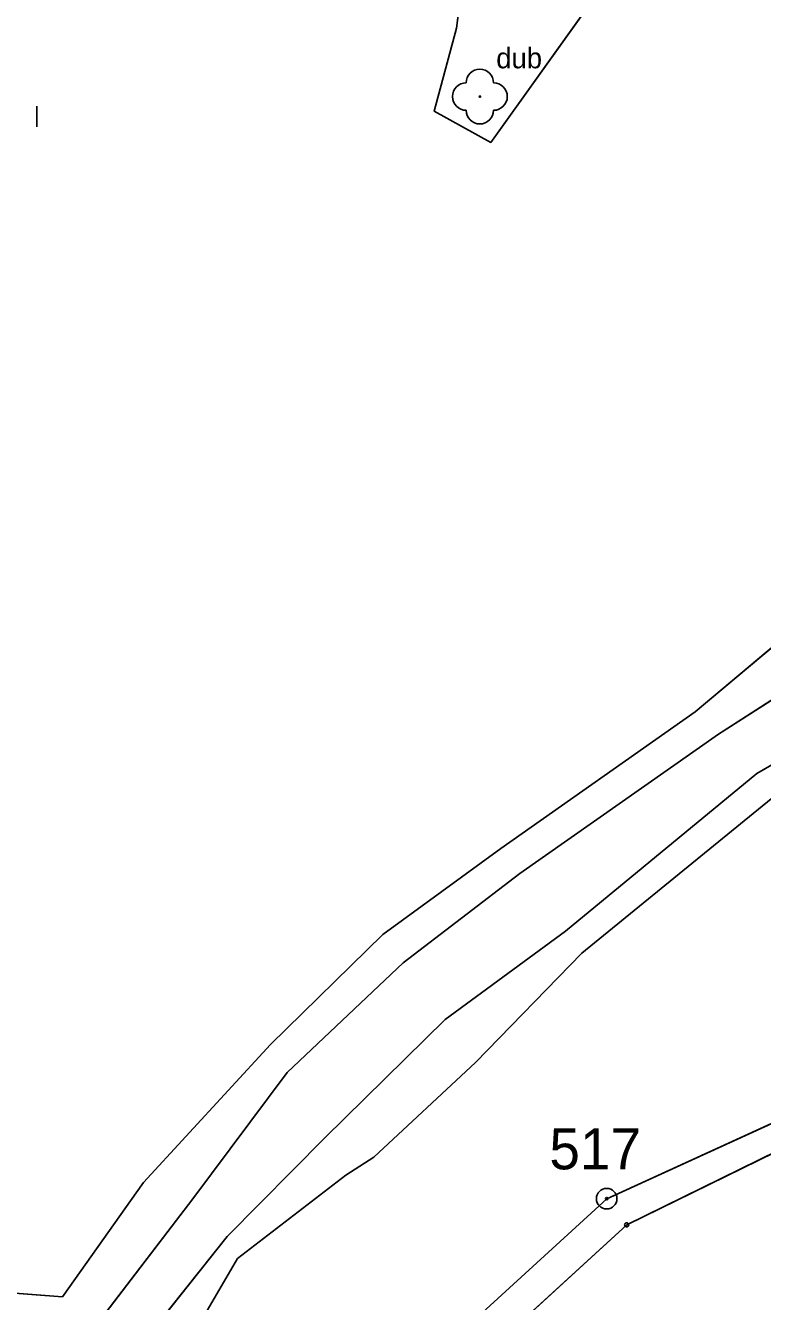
# Model space of a CAD drawing. Extents: x -495905 to -478420, y -1113297 to -1107716.
# Drawn here: x -479723.9 to -479616.3, y -1111411.9 to -1111225.6 of the extents above; entities that cross this region are included whole.
import ezdxf

# ---------------------------------------------------------------- set-up
doc = ezdxf.new("R2010")
doc.units = 0
for name, color, linetype in [('LES', 7, 'Continuous'), ('ttp', 7, 'Continuous'), ('VODNÍ PLOCHY', 7, 'Continuous'), ('zamereni', 7, 'Continuous'), ('ZELEN MIMO LES', 7, 'Continuous')]:
    doc.layers.add(name, color=color, linetype=linetype)

msp = doc.modelspace()

# ---------------------------------------------------------------- linework, layer by layer
at = {"layer": 'LES'}
for points in [[(-479524.8, -1111202.65), (-479528.49, -1111232.7), (-479546.97, -1111259.02), (-479609.63, -1111320.68), (-479622.73, -1111329.09), (-479651.74, -1111349.45), (-479668.78, -1111362.47), (-479685.69, -1111378.5), (-479699.44, -1111396.94), (-479714.54, -1111416.66), (-479750.12, -1111421.34), (-479752.5, -1111448.47), (-479756.44, -1111465.61), (-479766.14, -1111484.05), (-479776.86, -1111490.61), (-479784.08, -1111495.15), (-479795.96, -1111500.75), (-479803.47, -1111498.6), (-479812.53, -1111482.7), (-479824.95, -1111467.11), (-479838.51, -1111451.4), (-479843.45, -1111455.97), (-479878.55, -1111479.62), (-479914.07, -1111501.69)], [(-479746.66, -1111429.4), (-479710.99, -1111423.24), (-479694.47, -1111402.46), (-479680.21, -1111388.04), (-479662.61, -1111370.74), (-479645.05, -1111357.86), (-479617.14, -1111334.83), (-479593.18, -1111320.95), (-479556.47, -1111277.92), (-479512.98, -1111227.33), (-479519.21, -1111207.72)]]:
    msp.add_lwpolyline(points, dxfattribs=at)
at = {"layer": 'ttp'}
for points in [[(-479729.09, -1111132.12), (-479693.04, -1111134.55), (-479684.24, -1111148.12), (-479657.23, -1111166.58), (-479648.18, -1111167.22), (-479639.42, -1111186.71), (-479635.81, -1111214.5), (-479655.98, -1111242.71), (-479664.24, -1111238.14), (-479660.98, -1111226.01), (-479656.49, -1111191.68), (-479657.99, -1111178.6), (-479671, -1111170.66), (-479701.62, -1111156.64), (-479722.44, -1111158.91), (-479743.03, -1111167.01), (-479751.74, -1111165.41), (-479754.31, -1111162.88), (-479756.23, -1111157.3), (-479752.84, -1111147.71), (-479729.09, -1111132.12)], [(-479914.07, -1111501.69), (-479878.55, -1111479.62), (-479843.45, -1111455.97), (-479838.51, -1111451.4), (-479824.95, -1111467.11), (-479812.53, -1111482.7), (-479803.47, -1111498.6), (-479795.96, -1111500.75), (-479784.08, -1111495.15), (-479776.86, -1111490.61), (-479766.14, -1111484.05), (-479756.44, -1111465.61), (-479752.5, -1111448.47), (-479750.12, -1111421.34), (-479714.54, -1111416.66), (-479699.44, -1111396.94), (-479685.69, -1111378.5), (-479668.78, -1111362.47), (-479651.74, -1111349.45), (-479622.73, -1111329.09), (-479609.63, -1111320.68), (-479546.97, -1111259.02), (-479528.49, -1111232.7), (-479524.8, -1111202.65)], [(-479912.78, -1111491.79), (-479881.54, -1111471.88), (-479861.83, -1111458.25), (-479839.6, -1111442.34), (-479831.31, -1111444.32), (-479823.71, -1111450.04), (-479808.39, -1111471.02), (-479800.36, -1111490.95), (-479791.71, -1111491.65), (-479769.6, -1111473.29), (-479762.6, -1111458.75), (-479763.63, -1111440.54), (-479760.39, -1111431.08), (-479757.75, -1111417.74), (-479739.35, -1111409.64), (-479718.49, -1111411.26), (-479706.64, -1111394.54), (-479688.13, -1111374.4), (-479671.74, -1111358.34), (-479654.49, -1111345.81), (-479626.12, -1111325.82), (-479603.98, -1111307.25), (-479541.1, -1111239.44), (-479535.89, -1111225.58)], [(-479535.89, -1111225.58), (-479541.1, -1111239.44), (-479603.98, -1111307.25), (-479626.12, -1111325.82), (-479654.49, -1111345.81), (-479671.74, -1111358.34), (-479688.13, -1111374.4), (-479706.64, -1111394.54), (-479718.49, -1111411.26), (-479739.35, -1111409.64), (-479757.75, -1111417.74), (-479760.39, -1111431.08), (-479763.63, -1111440.54), (-479762.6, -1111458.75), (-479769.6, -1111473.29), (-479791.71, -1111491.65), (-479800.36, -1111490.95), (-479808.39, -1111471.02), (-479823.71, -1111450.04), (-479831.31, -1111444.32), (-479839.6, -1111442.34), (-479861.83, -1111458.25), (-479881.54, -1111471.88), (-479912.78, -1111491.79)], [(-479737.04, -1111542.57), (-479722.49, -1111529.88), (-479712.01, -1111512.51), (-479680.96, -1111446.45), (-479664.56, -1111420.28), (-479639.05, -1111396.92), (-479587.44, -1111373.34), (-479543.2, -1111335.08), (-479515.73, -1111305.37), (-479499.76, -1111274.07), (-479494.91, -1111252.29), (-479512.98, -1111227.33), (-479556.47, -1111277.92), (-479593.18, -1111320.95), (-479617.14, -1111334.83), (-479645.05, -1111357.86), (-479662.61, -1111370.74), (-479680.21, -1111388.04), (-479694.47, -1111402.46), (-479710.99, -1111423.24), (-479746.66, -1111429.4)]]:
    msp.add_lwpolyline(points, dxfattribs=at)
at = {"layer": 'VODNÍ PLOCHY'}
msp.add_lwpolyline([(-479519.21, -1111207.72), (-479512.98, -1111227.33), (-479494.91, -1111252.29), (-479483.87, -1111248.61), (-479490, -1111274.12), (-479510.92, -1111309.16), (-479537.33, -1111341.97), (-479586.58, -1111376.4), (-479636.13, -1111400.73), (-479661.28, -1111423.76), (-479675.82, -1111449.04), (-479708.76, -1111513.89), (-479719.13, -1111532.95), (-479734.23, -1111546.43), (-479763.05, -1111559.8), (-479867.72, -1111580.39), (-479887.11, -1111587.29), (-479901.57, -1111597.25), (-479910.93, -1111610.19), (-479919.11, -1111625.77)], dxfattribs=at)
at = {"layer": 'zamereni'}
for p, q in [((-479660.98, -1111226.01), (-479656.49, -1111191.68)), ((-479635.81, -1111214.5), (-479655.98, -1111242.71)), ((-479664.24, -1111238.14), (-479660.98, -1111226.01)), ((-479657.56, -1111236.01), (-479657.56, -1111236.01)), ((-479722.21, -1111240.42), (-479722.21, -1111237.42)), ((-479655.98, -1111242.71), (-479664.24, -1111238.14)), ((-479603.98, -1111307.25), (-479626.12, -1111325.82)), ((-479622.73, -1111329.09), (-479609.63, -1111320.68)), ((-479617.14, -1111334.83), (-479593.18, -1111320.95)), ((-479626.12, -1111325.82), (-479654.49, -1111345.81)), ((-479651.74, -1111349.45), (-479622.73, -1111329.09)), ((-479645.05, -1111357.86), (-479617.14, -1111334.83)), ((-479642.68, -1111361.05), (-479613.71, -1111337.49)), ((-479654.49, -1111345.81), (-479671.74, -1111358.34)), ((-479668.78, -1111362.47), (-479651.74, -1111349.45)), ((-479671.74, -1111358.34), (-479688.13, -1111374.4)), ((-479662.61, -1111370.74), (-479645.05, -1111357.86)), ((-479658.2, -1111377.02), (-479642.68, -1111361.05)), ((-479685.69, -1111378.5), (-479668.78, -1111362.47)), ((-479680.21, -1111388.04), (-479662.61, -1111370.74)), ((-479688.13, -1111374.4), (-479706.64, -1111394.54)), ((-479639.05, -1111396.92), (-479587.44, -1111373.34)), ((-479673.02, -1111390.84), (-479658.2, -1111377.02)), ((-479636.13, -1111400.73), (-479586.58, -1111376.4)), ((-479699.44, -1111396.94), (-479685.69, -1111378.5)), ((-479694.47, -1111402.46), (-479680.21, -1111388.04)), ((-479677.15, -1111393.5), (-479673.02, -1111390.84)), ((-479706.64, -1111394.54), (-479718.49, -1111411.26)), ((-479692.92, -1111405.65), (-479677.15, -1111393.5)), ((-479714.54, -1111416.66), (-479699.44, -1111396.94)), ((-479664.56, -1111420.28), (-479639.05, -1111396.92)), ((-479661.28, -1111423.76), (-479636.13, -1111400.73)), ((-479710.99, -1111423.24), (-479694.47, -1111402.46)), ((-479704.48, -1111425.37), (-479692.92, -1111405.65)), ((-479718.49, -1111411.26), (-479739.35, -1111409.64))]:
    msp.add_line(p, q, dxfattribs=at)
for centre, radius in [((-479657.56, -1111236.01), 0.1), ((-479639.05, -1111396.92), 1.5), ((-479639.05, -1111396.92), 0.181), ((-479636.13, -1111400.73), 0.3)]:
    msp.add_circle(centre, radius, dxfattribs=at)
for centre, start, end in [((-479657.56, -1111234.01), 0, 180), ((-479659.56, -1111236.01), 90, 270), ((-479655.56, -1111236.01), 270, 90), ((-479657.56, -1111238.01), 180, 0)]:
    msp.add_arc(centre, 2, start, end, dxfattribs=at)
at = {"layer": 'ZELEN MIMO LES'}
msp.add_lwpolyline([(-479749.24, -1111158.07), (-479751.74, -1111165.41), (-479743.03, -1111167.01), (-479722.44, -1111158.91), (-479701.62, -1111156.64), (-479671, -1111170.66), (-479657.99, -1111178.6), (-479656.49, -1111191.68), (-479660.98, -1111226.01), (-479664.24, -1111238.14), (-479655.98, -1111242.71), (-479635.81, -1111214.5), (-479639.42, -1111186.71), (-479648.18, -1111167.22), (-479657.23, -1111166.58), (-479684.24, -1111148.12), (-479704.99, -1111144.58), (-479716.32, -1111140.96), (-479724.58, -1111140.57), (-479744.35, -1111151.71), (-479749.24, -1111158.07)], dxfattribs=at)

# ---------------------------------------------------------------- texts
at = {"layer": 'zamereni'}
for s, height, p in [('dub', 3, (-479655.18, -1111231.88)), ('517', 6, (-479647.42, -1111392.63))]:
    msp.add_text(s, height=height, dxfattribs=at).set_placement(p)

doc.saveas('drawing.dxf')
